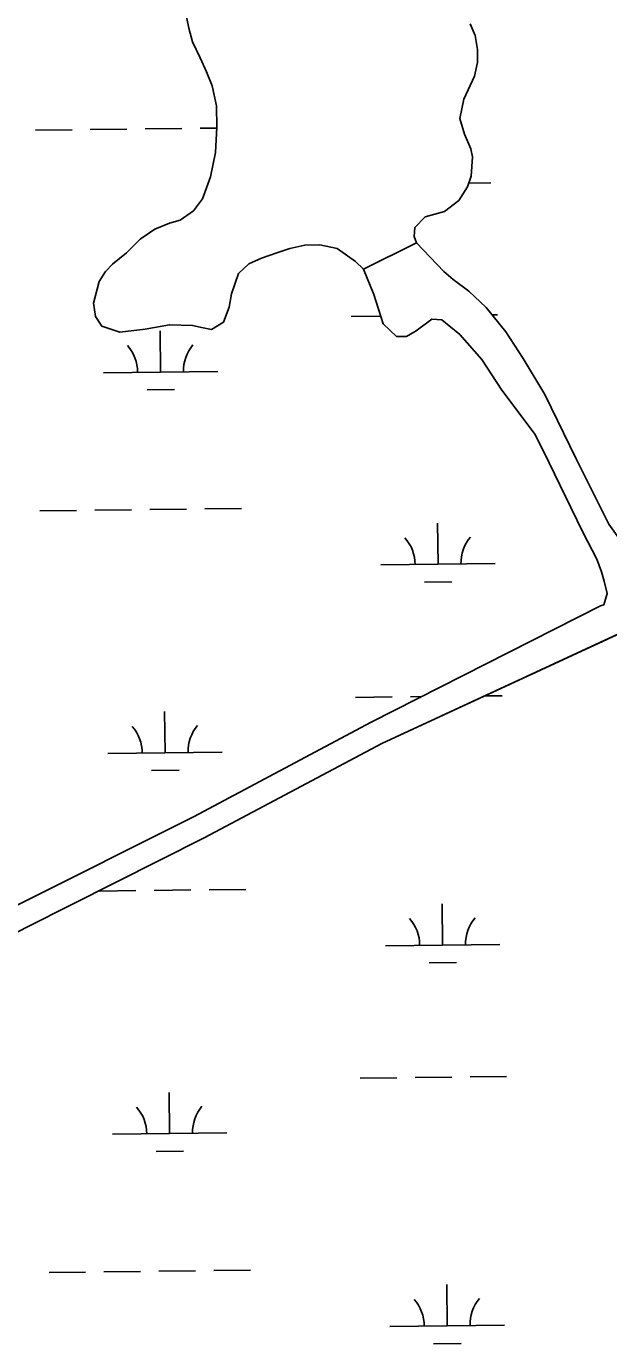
# Model space of a CAD drawing. Extents: x 3694830 to 3732949, y 415201 to 440970.
# Drawn here: x 3717147 to 3717656, y 435565 to 436716 of the extents above; entities that cross this region are included whole.
import ezdxf

# ---------------------------------------------------------------- set-up
doc = ezdxf.new("R2010")
doc.units = 0
doc.layers.add('V-TOPO-SHOR', color=7, linetype='Continuous')
doc.layers.add('V-WETL-SWMP', color=7, linetype='Continuous')

msp = doc.modelspace()

# ---------------------------------------------------------------- linework, layer by layer
at = {"layer": 'V-TOPO-SHOR'}
for points in [[(3717285.3, 436732.4), (3717289.1, 436713.9), (3717292.1, 436701.9), (3717298.8, 436688.1), (3717304.3, 436675.8), (3717309.5, 436663.5), (3717313.3, 436646.1), (3717313.4, 436627.5), (3717312.2, 436605.3), (3717308, 436584.2), (3717300.9, 436564.9), (3717293, 436554.3), (3717281.4, 436546.2), (3717272, 436543.6), (3717259.3, 436538.4), (3717246.6, 436529.5), (3717234.4, 436517.8), (3717222.4, 436507.9), (3717216.3, 436501.3), (3717210.6, 436492.5), (3717205.6, 436473.6), (3717207.5, 436462), (3717213.1, 436453.6), (3717228.7, 436448.3), (3717250.9, 436451), (3717272, 436454.9), (3717292.3, 436454.3), (3717301.4, 436452.2), (3717308.7, 436450.8), (3717319.2, 436457.1), (3717324.2, 436470.2), (3717326.3, 436481.8), (3717332.3, 436499.7), (3717341.3, 436508.1), (3717352.6, 436513), (3717366, 436517.8), (3717377.2, 436521.5), (3717390.3, 436524.5), (3717403.4, 436524.7), (3717418.6, 436521.5), (3717434.7, 436510), (3717441.6, 436503.3)], [(3717441.6, 436503.3), (3717487.9, 436526.3), (3717485.8, 436531.9), (3717486.5, 436539.9), (3717495.5, 436549), (3717512.5, 436553.9), (3717524.8, 436563.5), (3717532.4, 436575.2), (3717535.6, 436584.6), (3717536.9, 436601.4), (3717535.4, 436608.6), (3717529.8, 436621.3), (3717525.7, 436635.1), (3717529.2, 436651.8), (3717538.5, 436671.9), (3717541.3, 436683.9), (3717541.2, 436695.2), (3717539.3, 436707.6), (3717534.8, 436717.7)], [(3717487.9, 436526.3), (3717441.6, 436503.3), (3717450.7, 436481.2), (3717458.8, 436455.7), (3717470.5, 436444.5), (3717479.3, 436444.6), (3717487.6, 436449.4), (3717501.3, 436459.7), (3717510.1, 436459), (3717525.8, 436446.4), (3717544.9, 436424.4), (3717562.6, 436397.6), (3717591.6, 436359), (3717603.8, 436334.3), (3717622.7, 436295.2), (3717633.7, 436273.1), (3717645.6, 436250), (3717649.7, 436239.1), (3717651.9, 436230.8), (3717654.5, 436220.2), (3717651.5, 436210.3)], [(3717717.7, 436239.8), (3717705, 436235), (3717697.7, 436236), (3717689.3, 436239.6), (3717675.7, 436252.9), (3717655.9, 436280.6), (3717627.4, 436337.8), (3717600, 436393.9), (3717581.2, 436425.4), (3717566.1, 436448.6), (3717548.9, 436469.9), (3717533.8, 436484.3), (3717519.9, 436494.3), (3717511.8, 436501.5), (3717487.9, 436526.3)], [(3716544.1, 435608), (3716575.6, 435624), (3716599.5, 435639.8), (3716631.9, 435659.9), (3716671.2, 435681), (3716729, 435710.3), (3716791.5, 435743.2), (3716899, 435800.2), (3717019.9, 435861.8), (3717147.4, 435928.7), (3717302.5, 436006.6), (3717457.6, 436089.1), (3717684.1, 436193.8), (3717899.6, 436312.3), (3717980, 436352.5)], [(3716585.6, 435657), (3716615.6, 435675.4), (3716661.7, 435699.4), (3716719.6, 435728.7), (3716781.8, 435761.5), (3716889.5, 435818.5), (3717010.4, 435880.2), (3717137.9, 435947.1), (3717293, 436025), (3717448.4, 436107.6), (3717648.7, 436209.4), (3717651.5, 436210.3)]]:
    msp.add_lwpolyline(points, dxfattribs=at)
at = {"layer": 'V-WETL-SWMP'}
for p, q in [((3717289.1, 436713.9), (3717285.3, 436732.4)), ((3717292.1, 436701.9), (3717289.1, 436713.9)), ((3717534.8, 436717.7), (3717539.3, 436707.6)), ((3717539.3, 436707.6), (3717541.2, 436695.2)), ((3717298.8, 436688.1), (3717292.1, 436701.9)), ((3717541.2, 436695.2), (3717541.3, 436683.9)), ((3717304.3, 436675.8), (3717298.8, 436688.1)), ((3717541.3, 436683.9), (3717538.5, 436671.9)), ((3717309.5, 436663.5), (3717304.3, 436675.8)), ((3717538.5, 436671.9), (3717529.2, 436651.8)), ((3717313.3, 436646.1), (3717309.5, 436663.5)), ((3717529.2, 436651.8), (3717525.7, 436635.1)), ((3717313.4, 436627.5), (3717313.3, 436646.1)), ((3717250.9, 436626), (3717282.9, 436626.4)), ((3717298.9, 436626.6), (3717313.4, 436626.7)), ((3717312.2, 436605.3), (3717313.4, 436627.5)), ((3717525.7, 436635.1), (3717529.8, 436621.3)), ((3717154.9, 436624.8), (3717186.9, 436625.2)), ((3717202.9, 436625.4), (3717234.9, 436625.8)), ((3717529.8, 436621.3), (3717535.4, 436608.6)), ((3717308, 436584.2), (3717312.2, 436605.3)), ((3717535.4, 436608.6), (3717536.9, 436601.4)), ((3717536.9, 436601.4), (3717535.6, 436584.6)), ((3717300.9, 436564.9), (3717308, 436584.2)), ((3717535.6, 436584.6), (3717532.4, 436575.2)), ((3717532.4, 436575.2), (3717524.8, 436563.5)), ((3717533.5, 436578.6), (3717552.8, 436578.8)), ((3717293, 436554.3), (3717300.9, 436564.9)), ((3717524.8, 436563.5), (3717512.5, 436553.9)), ((3717272, 436543.6), (3717281.4, 436546.2)), ((3717281.4, 436546.2), (3717293, 436554.3)), ((3717495.5, 436549), (3717486.5, 436539.9)), ((3717512.5, 436553.9), (3717495.5, 436549)), ((3717246.6, 436529.5), (3717259.3, 436538.4)), ((3717259.3, 436538.4), (3717272, 436543.6)), ((3717486.5, 436539.9), (3717485.8, 436531.9)), ((3717234.4, 436517.8), (3717246.6, 436529.5)), ((3717390.3, 436524.5), (3717377.2, 436521.5)), ((3717403.4, 436524.7), (3717390.3, 436524.5)), ((3717418.7, 436521.5), (3717403.4, 436524.7)), ((3717485.8, 436531.9), (3717487.9, 436526.3)), ((3717487.9, 436526.3), (3717511.8, 436501.5)), ((3717222.4, 436507.9), (3717234.4, 436517.8)), ((3717352.6, 436513), (3717341.3, 436508.1)), ((3717366, 436517.8), (3717352.6, 436513)), ((3717377.2, 436521.5), (3717366, 436517.8)), ((3717434.7, 436510), (3717418.7, 436521.5)), ((3717210.6, 436492.5), (3717216.3, 436501.3)), ((3717216.3, 436501.3), (3717222.4, 436507.9)), ((3717332.3, 436499.7), (3717326.3, 436481.8)), ((3717341.3, 436508.1), (3717332.3, 436499.7)), ((3717441.6, 436503.3), (3717434.7, 436510)), ((3717450.7, 436481.2), (3717441.6, 436503.3)), ((3717511.8, 436501.5), (3717519.9, 436494.3)), ((3717205.6, 436473.6), (3717210.6, 436492.5)), ((3717519.9, 436494.3), (3717533.8, 436484.3)), ((3717326.3, 436481.8), (3717324.2, 436470.2)), ((3717458.8, 436455.7), (3717450.7, 436481.2)), ((3717533.8, 436484.3), (3717548.9, 436469.9)), ((3717207.5, 436462), (3717205.6, 436473.6)), ((3717324.2, 436470.2), (3717319.2, 436457.1)), ((3717548.9, 436469.9), (3717566.1, 436448.6)), ((3717213.1, 436453.6), (3717207.5, 436462)), ((3717228.7, 436448.3), (3717213.1, 436453.6)), ((3717272, 436454.9), (3717250.9, 436451)), ((3717292.3, 436454.3), (3717272, 436454.9)), ((3717301.4, 436452.2), (3717292.3, 436454.3)), ((3717319.2, 436457.1), (3717308.7, 436450.8)), ((3717430.8, 436462), (3717456.7, 436462.3)), ((3717470.5, 436444.5), (3717458.8, 436455.7)), ((3717501.3, 436459.7), (3717487.6, 436449.4)), ((3717510.1, 436459), (3717501.3, 436459.7)), ((3717525.8, 436446.4), (3717510.1, 436459)), ((3717554.1, 436463.4), (3717558.8, 436463.5)), ((3717250.9, 436451), (3717228.7, 436448.3)), ((3717264.3, 436413.5), (3717263.8, 436449.5)), ((3717308.7, 436450.8), (3717301.4, 436452.2)), ((3717479.3, 436444.6), (3717470.5, 436444.5)), ((3717487.6, 436449.4), (3717479.3, 436444.6)), ((3717544.9, 436424.4), (3717525.8, 436446.4)), ((3717566.1, 436448.6), (3717581.2, 436425.4)), ((3717562.6, 436397.6), (3717544.9, 436424.4)), ((3717581.2, 436425.4), (3717600, 436393.9)), ((3717214.3, 436412.9), (3717314.3, 436414.1)), ((3717252.5, 436398), (3717276.5, 436398.2)), ((3717591.6, 436359), (3717562.6, 436397.6)), ((3717600, 436393.9), (3717627.4, 436337.8)), ((3717603.8, 436334.3), (3717591.6, 436359)), ((3717622.7, 436295.2), (3717603.8, 436334.3)), ((3717627.4, 436337.8), (3717655.9, 436280.6)), ((3717158.9, 436292.2), (3717190.9, 436292.6)), ((3717206.9, 436292.8), (3717238.9, 436293.2)), ((3717254.9, 436293.3), (3717286.9, 436293.7)), ((3717302.9, 436293.9), (3717334.9, 436294.3)), ((3717633.7, 436273.1), (3717622.7, 436295.2)), ((3717506.8, 436245.6), (3717506.3, 436281.6)), ((3717645.6, 436250), (3717633.7, 436273.1)), ((3717655.9, 436280.6), (3717675.7, 436252.9)), ((3717456.8, 436245), (3717556.8, 436246.2)), ((3717649.7, 436239.1), (3717645.6, 436250)), ((3717651.9, 436230.8), (3717649.7, 436239.1)), ((3717494.9, 436230), (3717518.9, 436230.3)), ((3717654.5, 436220.2), (3717651.9, 436230.8)), ((3717651.5, 436210.3), (3717654.5, 436220.2)), ((3717448.4, 436107.6), (3717648.7, 436209.4)), ((3717648.7, 436209.4), (3717651.5, 436210.3)), ((3717457.6, 436089.1), (3717684.1, 436193.8)), ((3717434.7, 436129.3), (3717466.7, 436129.7)), ((3717482.7, 436129.9), (3717492.4, 436130)), ((3717547.5, 436130.6), (3717562.7, 436130.8)), ((3717268.2, 436080.9), (3717267.8, 436116.9)), ((3717293, 436025), (3717448.4, 436107.6)), ((3717302.5, 436006.6), (3717457.6, 436089.1)), ((3717218.2, 436080.3), (3717318.2, 436081.5)), ((3717256.4, 436065.3), (3717280.4, 436065.6)), ((3717137.9, 435947.1), (3717293, 436025)), ((3717147.4, 435928.7), (3717302.5, 436006.6)), ((3717210.8, 435960.1), (3717242.8, 435960.5)), ((3717258.8, 435960.7), (3717290.8, 435961.1)), ((3717306.8, 435961.3), (3717338.8, 435961.6)), ((3717510.7, 435913), (3717510.3, 435948.9)), ((3717019.9, 435861.8), (3717147.4, 435928.7)), ((3717460.7, 435912.4), (3717560.7, 435913.5)), ((3717498.9, 435897.4), (3717522.9, 435897.7)), ((3717486.7, 435797.2), (3717518.7, 435797.6)), ((3717534.7, 435797.8), (3717566.7, 435798.2)), ((3717438.7, 435796.7), (3717470.7, 435797)), ((3717272.2, 435748.2), (3717271.8, 435784.2)), ((3717222.2, 435747.6), (3717322.2, 435748.8)), ((3717260.4, 435732.7), (3717284.4, 435732.9)), ((3717166.8, 435626.9), (3717198.8, 435627.3)), ((3717214.8, 435627.5), (3717246.8, 435627.8)), ((3717262.8, 435628), (3717294.8, 435628.4)), ((3717310.8, 435628.6), (3717342.8, 435629)), ((3717514.7, 435580.3), (3717514.3, 435616.3)), ((3717464.7, 435579.7), (3717564.7, 435580.9)), ((3717502.9, 435564.7), (3717526.9, 435565))]:
    msp.add_line(p, q, dxfattribs=at)
for centre, start, end in [((3717209, 436413.4), 359.9115, 41.4552), ((3717319.5, 436414.7), 139.9115, 181.4552), ((3717562, 436246.7), 139.9115, 181.4552), ((3717451.5, 436245.4), 359.9115, 41.4552), ((3717213, 436080.7), 359.9115, 41.4552), ((3717323.5, 436082), 139.9115, 181.4552), ((3717455.5, 435912.8), 359.9115, 41.4552), ((3717566, 435914.1), 139.9115, 181.4552), ((3717217, 435748), 359.9115, 41.4552), ((3717327.4, 435749.4), 139.9115, 181.4552), ((3717459.5, 435580.1), 359.9115, 41.4552), ((3717569.9, 435581.4), 139.9115, 181.4552)]:
    msp.add_arc(centre, 35.2, start, end, dxfattribs=at)

doc.saveas('drawing.dxf')
